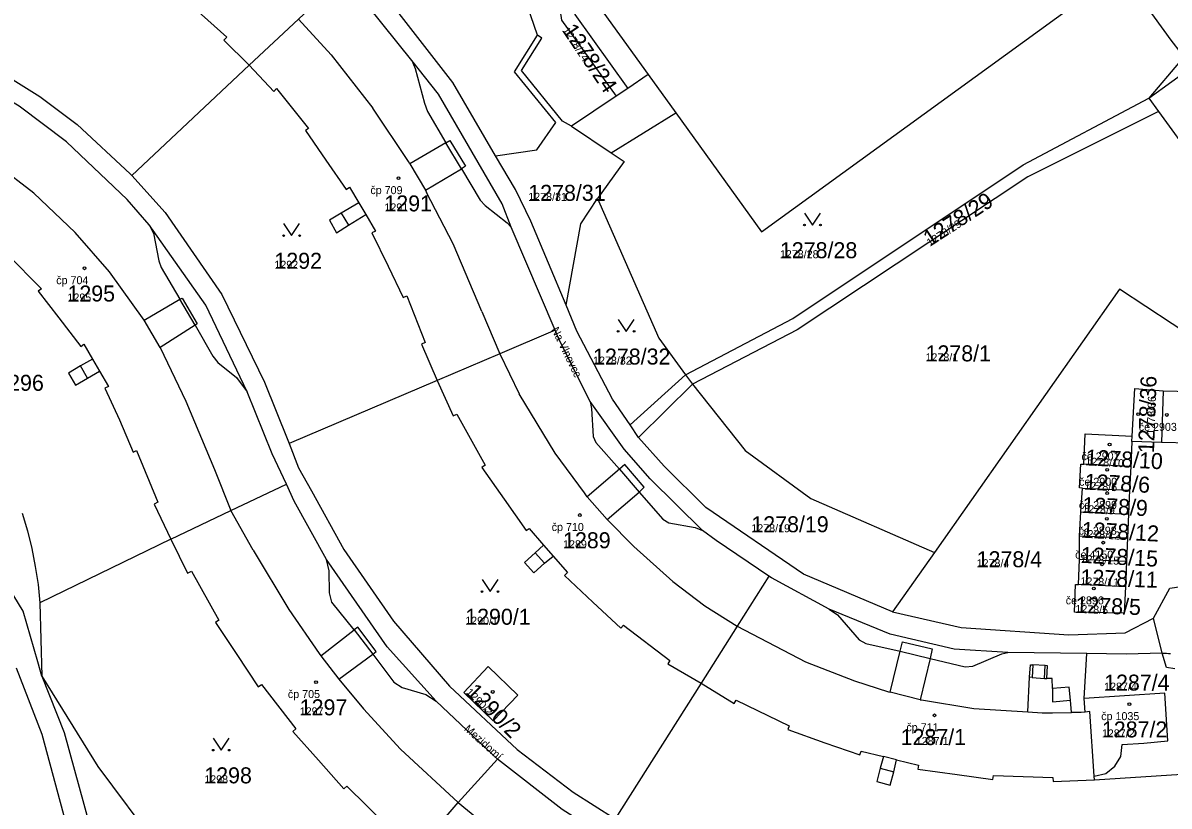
# Model space of a CAD drawing. Extents: x -763628 to -761565, y -976033 to -973833.
# Drawn here: x -762196.1 to -762052.9, y -975432.3 to -975334.4 of the extents above; entities that cross this region are included whole.
import ezdxf

# ---------------------------------------------------------------- set-up
doc = ezdxf.new("R2010")
doc.units = 0
for name, color, linetype in [('KN_cisla parcel 1000', 7, 'Continuous'), ('KN_cisla parcel 500', 7, 'Continuous'), ('KN_cisla popisna 500', 7, 'Continuous'), ('KN_hranice parcel', 7, 'Continuous'), ('KN_popisy', 7, 'Continuous'), ('KN_vnitrni kresba parcel', 7, 'Continuous'), ('KN_znacky budov', 7, 'Continuous'), ('KN_znacky kultur', 7, 'Continuous')]:
    doc.layers.add(name, color=color, linetype=linetype)

msp = doc.modelspace()

# ---------------------------------------------------------------- linework, layer by layer
at = {"layer": 'KN_hranice parcel'}
for p, q in [((-762131.82, -975335.95), (-762136.16, -975323.3)), ((-762055.44, -975343.79), (-762044.03, -975335.52)), ((-762131.29, -975336.29), (-762131.82, -975335.95)), ((-762167.88, -975339.7), (-762182.54, -975353.47)), ((-762120.53, -975342.62), (-762121.99, -975343.56)), ((-762121.99, -975343.56), (-762127.6, -975347.32)), ((-762055.44, -975343.79), (-762054.22, -975345.47)), ((-762054.22, -975345.47), (-762049.51, -975351.97)), ((-762127.6, -975347.32), (-762128.7, -975346.69)), ((-762127.6, -975347.32), (-762122.62, -975350.65)), ((-762113.34, -975378.38), (-762120.27, -975384.65)), ((-762144.38, -975379.09), (-762162.88, -975386.97)), ((-762112.46, -975379.55), (-762119.2, -975386.21)), ((-762053.66, -975380.37), (-762053.83, -975386.83)), ((-762053.66, -975380.37), (-762050.15, -975380.48)), ((-762119.2, -975386.21), (-762120.27, -975384.65)), ((-762057.56, -975386.73), (-762057.69, -975389.83)), ((-762057.56, -975386.73), (-762057.53, -975386.03)), ((-762053.83, -975386.83), (-762057.56, -975386.73)), ((-762050.32, -975386.92), (-762053.83, -975386.83)), ((-762057.69, -975389.83), (-762063.56, -975389.57)), ((-762057.69, -975389.83), (-762057.83, -975392.78)), ((-762063.95, -975395.51), (-762063.74, -975392.53)), ((-762063.74, -975392.53), (-762057.83, -975392.78)), ((-762057.83, -975392.78), (-762057.96, -975395.78)), ((-762064.09, -975398.49), (-762063.95, -975395.51)), ((-762063.95, -975395.51), (-762057.96, -975395.78)), ((-762057.96, -975395.78), (-762058.09, -975398.76)), ((-762064.09, -975401.46), (-762064.09, -975398.49)), ((-762064.09, -975398.49), (-762058.09, -975398.76)), ((-762058.09, -975398.76), (-762058.22, -975401.72)), ((-762177.64, -975398.91), (-762194.02, -975406.86)), ((-762082.22, -975400.57), (-762087.45, -975408.02)), ((-762064.22, -975404.6), (-762064.09, -975401.46)), ((-762058.22, -975401.72), (-762064.09, -975401.46)), ((-762058.22, -975401.72), (-762058.36, -975404.86)), ((-762058.36, -975404.86), (-762064.22, -975404.6)), ((-762194.02, -975406.86), (-762193.77, -975416.03)), ((-762053.78, -975413.17), (-762054.85, -975408.78)), ((-762063.52, -975418.83), (-762063.19, -975413.21)), ((-762111.39, -975416.92), (-762122.11, -975433.86)), ((-762062.23, -975429.01), (-762062.26, -975428.56)), ((-762062.23, -975429.01), (-762051.3, -975428.28))]:
    msp.add_line(p, q, dxfattribs=at)
for points in [[(-762137.07, -975351), (-762142.43, -975341.87), (-762151.16, -975330.58), (-762164.42, -975317.73), (-762174.25, -975310.43), (-762179.52, -975307.14), (-762184.73, -975303.96), (-762190.31, -975301.45), (-762195.97, -975298.95), (-762203.02, -975296.31)], [(-762080.3, -975298.37), (-762125.16, -975330.89), (-762118, -975340.84), (-762120.53, -975342.62)], [(-762206.21, -975314.76), (-762201.71, -975316.66), (-762201.52, -975316.21), (-762195.73, -975318.76), (-762195.96, -975319.19), (-762191.94, -975321.41), (-762188.06, -975323.42), (-762187.82, -975323), (-762185.89, -975324.28), (-762187, -975325.98), (-762187.95, -975327.48), (-762186.52, -975328.4), (-762185.56, -975326.91), (-762184.46, -975325.22), (-762182.49, -975326.53), (-762182.78, -975326.91), (-762179.19, -975329.69), (-762175.7, -975332.34), (-762175.4, -975331.94), (-762170.66, -975336.2), (-762171.02, -975336.55), (-762167.88, -975339.7)], [(-762125.62, -975317.89), (-762130.25, -975324.56), (-762128.84, -975334.05), (-762121.99, -975343.56)], [(-762124.03, -975318.02), (-762128.5, -975324.42), (-762127.18, -975333.34), (-762120.53, -975342.62)], [(-762122.62, -975350.65), (-762114.56, -975345.63), (-762103.85, -975360.52), (-762058.92, -975327.9), (-762052.67, -975336.54), (-762051.39, -975338.23), (-762051.47, -975339.13), (-762055.44, -975343.79)], [(-762156.25, -975328.78), (-762161.72, -975333.92), (-762167.88, -975339.7)], [(-762129.64, -975372.8), (-762135.12, -975359.92), (-762136.25, -975357.03), (-762144.22, -975343.32), (-762147.54, -975339.12), (-762153, -975332.29), (-762156.25, -975328.78)], [(-762213.25, -975333.54), (-762202.09, -975338.61), (-762194.03, -975343.58), (-762189.36, -975347.11), (-762182.74, -975353.25), (-762182.54, -975353.47)], [(-762163.22, -975392.06), (-762164.99, -975388.24), (-762168.12, -975380.51), (-762173.28, -975369.66), (-762180.38, -975359.64), (-762183.1, -975356.48), (-762190.71, -975349.25), (-762196.61, -975344.8), (-762203.28, -975340.82), (-762206.28, -975339.48), (-762207.78, -975338.8), (-762214.33, -975335.86)], [(-762137.07, -975351), (-762131.93, -975350.26), (-762129.53, -975346.85), (-762134.7, -975340.52), (-762131.82, -975335.95)], [(-762128.7, -975346.69), (-762133.84, -975340.36), (-762131.29, -975336.29)], [(-762167.88, -975339.7), (-762164.8, -975342.96), (-762164.47, -975342.61), (-762160.44, -975347.58), (-762160.84, -975347.86), (-762158.27, -975351.57), (-762155.74, -975355.22), (-762155.33, -975354.92), (-762154.18, -975356.87), (-762156.39, -975358.17), (-762157.85, -975359.07), (-762156.94, -975360.62), (-762155.45, -975359.69), (-762153.3, -975358.35), (-762152.09, -975360.41), (-762152.53, -975360.62), (-762150.49, -975364.8), (-762148.62, -975368.72), (-762148.16, -975368.51), (-762145.89, -975374.35), (-762146.34, -975374.55), (-762144.38, -975379.09)], [(-762113.34, -975378.38), (-762099.91, -975371.34), (-762071.12, -975352.13), (-762055.44, -975343.79)], [(-762054.22, -975345.47), (-762070.55, -975353.64), (-762099.4, -975372.76), (-762112.46, -975379.55)], [(-762128.26, -975369.69), (-762132.68, -975359.2), (-762134.59, -975355.23), (-762137.07, -975351)], [(-762122.62, -975350.65), (-762120.99, -975351.72), (-762124.35, -975356.33)], [(-762182.54, -975353.47), (-762178.38, -975358.11), (-762171.3, -975368.34), (-762165.95, -975379.31), (-762163.05, -975386.53), (-762162.88, -975386.97)], [(-762128.26, -975369.69), (-762126.42, -975359.52), (-762124.35, -975356.33)], [(-762124.35, -975356.33), (-762116.65, -975373.81), (-762113.34, -975378.38)], [(-762198.11, -975363.32), (-762193.84, -975367.65), (-762194.22, -975367.94), (-762191.64, -975371.28), (-762188.91, -975374.84), (-762188.54, -975374.54), (-762187.43, -975376.44), (-762188.95, -975377.28), (-762190.46, -975378.18), (-762189.58, -975379.67), (-762188.07, -975378.8), (-762186.56, -975377.92), (-762185.43, -975379.85), (-762185.89, -975380.05), (-762184.08, -975384.01), (-762182.38, -975388.05), (-762181.93, -975387.85), (-762179.27, -975394.3), (-762179.76, -975394.54), (-762177.64, -975398.91)], [(-762193.77, -975416.03), (-762194.29, -975414.25), (-762196.11, -975407.9), (-762202.69, -975397.18), (-762210.87, -975386.84), (-762225.62, -975370.76), (-762226.44, -975366.62)], [(-762042.65, -975378.51), (-762059.11, -975367.68), (-762082.22, -975400.57)], [(-762120.27, -975384.65), (-762122.46, -975381.44), (-762126.9, -975372.92), (-762128.26, -975369.69)], [(-762129.64, -975372.8), (-762136.53, -975375.74), (-762144.38, -975379.09)], [(-762102.93, -975403.55), (-762109.52, -975399.09), (-762111.21, -975397.84), (-762117.77, -975391.37), (-762121, -975387.67), (-762125.24, -975381.72), (-762129.13, -975374.01), (-762129.64, -975372.8)], [(-762144.38, -975379.09), (-762142.36, -975383.5), (-762141.9, -975383.32), (-762138.38, -975389.67), (-762138.78, -975389.95), (-762136, -975393.91), (-762133.27, -975397.83), (-762132.88, -975397.57), (-762131.07, -975399.66), (-762132.13, -975400.62), (-762133.45, -975401.82), (-762132.3, -975403.15), (-762130.95, -975401.93), (-762129.88, -975401.03), (-762128.1, -975403.09), (-762128.44, -975403.46), (-762124.9, -975406.78), (-762121.41, -975410.04), (-762121.07, -975409.68), (-762115.28, -975414.07), (-762115.54, -975414.5), (-762111.39, -975416.92)], [(-762112.46, -975379.55), (-762105.9, -975387.85), (-762097.66, -975393.85), (-762082.22, -975400.57)], [(-762057.53, -975386.03), (-762057.19, -975380.08), (-762053.66, -975380.37)], [(-762063.56, -975389.57), (-762063.39, -975385.77), (-762057.53, -975386.03)], [(-762162.88, -975386.97), (-762161.7, -975389.99), (-762160.08, -975392.89), (-762156.04, -975400.2), (-762149.82, -975409.15), (-762142.83, -975417.3), (-762134.36, -975425.21), (-762127.36, -975430.56), (-762122.11, -975433.86)], [(-762087.45, -975408.02), (-762098.61, -975403.31), (-762110.79, -975394.95), (-762116, -975389.78), (-762119.2, -975386.21)], [(-762063.74, -975392.53), (-762064.11, -975392.51), (-762063.93, -975389.54), (-762063.56, -975389.57)], [(-762177.64, -975398.91), (-762170.14, -975395.35), (-762163.22, -975392.06)], [(-762136.84, -975426.43), (-762144.49, -975419.16), (-762150.63, -975412.37), (-762158.19, -975401.46), (-762162.24, -975394.18), (-762163.22, -975392.06)], [(-762196.22, -975395.68), (-762195.59, -975397.87), (-762195.05, -975400.09), (-762194.61, -975402.33), (-762194.26, -975404.59), (-762194.02, -975406.86)], [(-762177.64, -975398.91), (-762175.58, -975403.17), (-762175.09, -975402.93), (-762171.65, -975409.04), (-762172.09, -975409.33), (-762169.42, -975413.35), (-762166.74, -975417.37), (-762166.32, -975417.09), (-762162.03, -975422.61), (-762162.43, -975422.97), (-762159.22, -975426.56), (-762156.05, -975430.14), (-762155.65, -975429.78), (-762150.66, -975434.72), (-762151.02, -975435.14), (-762147.28, -975438.29)], [(-762102.93, -975403.55), (-762106.88, -975409.79), (-762111.39, -975416.92)], [(-762063.19, -975413.21), (-762073.04, -975413.07), (-762079.74, -975412.65), (-762087.77, -975410.8), (-762095.38, -975407.68), (-762102.61, -975403.77), (-762102.93, -975403.55)], [(-762058.36, -975404.86), (-762058.51, -975408.15), (-762064.74, -975408.03), (-762064.59, -975404.58), (-762064.22, -975404.6)], [(-762054.85, -975408.78), (-762052.82, -975405.06), (-762046.91, -975404.18), (-762044.42, -975403.81)], [(-762087.45, -975408.02), (-762078.9, -975409.97), (-762065.45, -975410.88), (-762058.37, -975410.61), (-762054.85, -975408.78)], [(-762053.78, -975413.17), (-762058.25, -975413.28), (-762063.19, -975413.21)], [(-762052.18, -975415.11), (-762053.23, -975414.97), (-762053.78, -975413.17)], [(-762193.77, -975416.03), (-762186.77, -975427.34), (-762179.31, -975437.33), (-762176.05, -975440.92)], [(-762193.77, -975416.03), (-762190.97, -975423.07), (-762187.84, -975434.64), (-762185.28, -975448.45)], [(-762141.04, -975418.08), (-762137.99, -975414.85), (-762134.28, -975418.43), (-762137.36, -975421.62), (-762141.04, -975418.08)], [(-762111.39, -975416.92), (-762107.26, -975419.46), (-762107, -975419.03), (-762100.4, -975422.25), (-762100.56, -975422.72), (-762095.94, -975424.36), (-762091.54, -975425.88), (-762091.38, -975425.43), (-762088.61, -975426.1), (-762088.99, -975427.54), (-762089.43, -975429.22), (-762087.75, -975429.66), (-762087.29, -975427.98), (-762086.96, -975426.5), (-762084.22, -975427.16), (-762084.29, -975427.66), (-762079.4, -975428.32), (-762074.91, -975428.94), (-762074.84, -975428.45), (-762067.41, -975428.7), (-762067.39, -975429.2), (-762062.23, -975429.01)], [(-762062.26, -975428.56), (-762060.82, -975428.21), (-762059.68, -975427.29), (-762058.95, -975426.07), (-762058.77, -975424.59), (-762056.07, -975424.4), (-762053.06, -975424.13), (-762053.42, -975418.17), (-762063.52, -975418.83)], [(-762062.26, -975428.56), (-762062.81, -975420.48), (-762063.39, -975420.56), (-762063.52, -975418.83)], [(-762147.28, -975438.29), (-762141.77, -975431.85), (-762136.84, -975426.43)], [(-762099.12, -975447.07), (-762109, -975443.51), (-762118.45, -975439.24), (-762128.77, -975432.71), (-762136.84, -975426.43)]]:
    msp.add_lwpolyline(points, dxfattribs=at)
at = {"layer": 'KN_vnitrni kresba parcel'}
for p, q in [((-762161.72, -975333.92), (-762157.62, -975338.39)), ((-762157.62, -975338.39), (-762152.4, -975345.07)), ((-762147.54, -975339.12), (-762147.11, -975340.1)), ((-762147.11, -975340.1), (-762145.97, -975344.44)), ((-762118, -975340.84), (-762114.56, -975345.63)), ((-762147.96, -975351.74), (-762152.4, -975345.07)), ((-762145.97, -975344.44), (-762145.58, -975345.49)), ((-762145.58, -975345.49), (-762143.28, -975349.38)), ((-762143.28, -975349.38), (-762147.77, -975352.03)), ((-762143.28, -975349.38), (-762142.78, -975349.08)), ((-762141.33, -975352.63), (-762143.28, -975349.38)), ((-762142.78, -975349.08), (-762140.84, -975352.31)), ((-762194.77, -975355.69), (-762200.62, -975351.18)), ((-762147.77, -975352.03), (-762147.96, -975351.74)), ((-762147.77, -975352.03), (-762145.84, -975355.3)), ((-762145.84, -975355.3), (-762141.33, -975352.63)), ((-762140.84, -975352.31), (-762141.33, -975352.63)), ((-762141.33, -975352.63), (-762139, -975356.56)), ((-762189.6, -975360.61), (-762194.77, -975355.69)), ((-762145.84, -975355.3), (-762145.69, -975355.59)), ((-762142.38, -975362.02), (-762145.69, -975355.59)), ((-762154.18, -975356.87), (-762153.3, -975358.35)), ((-762139, -975356.56), (-762138.37, -975357.22)), ((-762138.37, -975357.22), (-762135.62, -975359.4)), ((-762156.39, -975358.17), (-762155.45, -975359.69)), ((-762180.38, -975359.64), (-762179.84, -975360.69)), ((-762135.62, -975359.4), (-762135.12, -975359.92)), ((-762185.34, -975365.52), (-762189.6, -975360.61)), ((-762179.84, -975360.69), (-762179.18, -975364.15)), ((-762138.81, -975370.49), (-762142.38, -975362.02)), ((-762179.18, -975364.15), (-762178.86, -975364.99)), ((-762181, -975371.57), (-762185.34, -975365.52)), ((-762178.86, -975364.99), (-762176.52, -975368.94)), ((-762181, -975371.57), (-762176.52, -975368.94)), ((-762176.52, -975368.94), (-762176.26, -975368.79)), ((-762174.63, -975372.17), (-762176.52, -975368.94)), ((-762176.26, -975368.79), (-762174.38, -975372.01)), ((-762179.01, -975374.96), (-762181, -975371.57)), ((-762138.81, -975370.49), (-762136.53, -975375.74)), ((-762174.63, -975372.17), (-762179.01, -975374.96)), ((-762174.38, -975372.01), (-762174.63, -975372.17)), ((-762174.63, -975372.17), (-762172.4, -975376.07)), ((-762179.01, -975374.96), (-762175.77, -975381.69)), ((-762136.53, -975375.74), (-762134.12, -975380.74)), ((-762188.07, -975378.8), (-762188.95, -975377.28)), ((-762187.43, -975376.44), (-762186.56, -975377.92)), ((-762172.4, -975376.07), (-762171.77, -975376.83)), ((-762171.77, -975376.83), (-762169.46, -975378.7)), ((-762169.46, -975378.7), (-762168.12, -975380.51)), ((-762113.34, -975378.38), (-762112.46, -975379.55)), ((-762129.62, -975388.17), (-762134.12, -975380.74)), ((-762175.77, -975381.69), (-762172.22, -975390.21)), ((-762125.24, -975381.72), (-762125.07, -975382.59)), ((-762125.07, -975382.59), (-762124.88, -975386.08)), ((-762124.88, -975386.08), (-762124.54, -975386.86)), ((-762124.54, -975386.86), (-762121.59, -975390.18)), ((-762125.98, -975393.14), (-762129.62, -975388.17)), ((-762172.22, -975390.21), (-762170.14, -975395.35)), ((-762121.59, -975390.18), (-762125.61, -975393.65)), ((-762120.94, -975389.61), (-762121.59, -975390.18)), ((-762121.59, -975390.18), (-762119.12, -975393.03)), ((-762118.51, -975392.41), (-762120.94, -975389.61)), ((-762123.12, -975396.47), (-762119.12, -975393.03)), ((-762119.12, -975393.03), (-762118.51, -975392.41)), ((-762119.12, -975393.03), (-762116.18, -975396.42)), ((-762125.61, -975393.65), (-762125.98, -975393.14)), ((-762125.61, -975393.65), (-762123.12, -975396.47)), ((-762167.35, -975400.3), (-762170.14, -975395.35)), ((-762123.12, -975396.47), (-762119.81, -975399.85)), ((-762116.18, -975396.42), (-762115.41, -975396.88)), ((-762115.41, -975396.88), (-762112.15, -975397.45)), ((-762112.15, -975397.45), (-762111.21, -975397.84)), ((-762131.07, -975399.66), (-762129.88, -975401.03)), ((-762119.81, -975399.85), (-762114.93, -975404.2)), ((-762167.35, -975400.3), (-762162.91, -975407.72)), ((-762157.87, -975402.89), (-762158.19, -975401.46)), ((-762130.95, -975401.93), (-762132.13, -975400.62)), ((-762157.85, -975405.63), (-762157.87, -975402.89)), ((-762114.93, -975404.2), (-762110.93, -975407.24)), ((-762157.52, -975406.81), (-762157.85, -975405.63)), ((-762154.74, -975410.27), (-762157.52, -975406.81)), ((-762110.93, -975407.24), (-762106.88, -975409.79)), ((-762162.91, -975407.72), (-762159.14, -975413.2)), ((-762095.38, -975407.68), (-762094.35, -975408.38)), ((-762094.35, -975408.38), (-762091.65, -975411.5)), ((-762158.92, -975413.51), (-762154.74, -975410.27)), ((-762154.3, -975409.94), (-762154.74, -975410.27)), ((-762154.74, -975410.27), (-762152.43, -975413.3)), ((-762152, -975412.97), (-762154.3, -975409.94)), ((-762106.88, -975409.79), (-762098.35, -975414.27)), ((-762091.65, -975411.5), (-762090.81, -975411.95)), ((-762152.43, -975413.3), (-762152, -975412.97)), ((-762090.81, -975411.95), (-762086.5, -975412.94)), ((-762087.77, -975418.05), (-762086.5, -975412.94)), ((-762086.5, -975412.94), (-762086.22, -975411.76)), ((-762086.5, -975412.94), (-762082.77, -975413.82)), ((-762086.22, -975411.76), (-762082.53, -975412.64)), ((-762082.53, -975412.64), (-762082.77, -975413.82)), ((-762073.8, -975413.27), (-762073.04, -975413.07)), ((-762159.14, -975413.2), (-762158.92, -975413.51)), ((-762158.92, -975413.51), (-762156.66, -975416.42)), ((-762156.66, -975416.42), (-762152.43, -975413.3)), ((-762152.43, -975413.3), (-762149.79, -975416.79)), ((-762098.35, -975414.27), (-762092.23, -975416.64)), ((-762082.77, -975413.82), (-762084.01, -975418.99)), ((-762082.77, -975413.82), (-762078.38, -975414.89)), ((-762077.41, -975414.8), (-762073.8, -975413.27)), ((-762197.01, -975415.01), (-762193.8, -975423.3)), ((-762078.38, -975414.89), (-762077.41, -975414.8)), ((-762070.33, -975416.19), (-762070.24, -975414.62)), ((-762070.24, -975414.62), (-762069.94, -975414.64)), ((-762069.94, -975414.64), (-762070.03, -975416.2)), ((-762068.39, -975414.73), (-762069.94, -975414.64)), ((-762068.48, -975416.32), (-762068.39, -975414.73)), ((-762068.09, -975414.75), (-762068.39, -975414.73)), ((-762068.19, -975416.34), (-762068.09, -975414.75)), ((-762156.66, -975416.42), (-762153.57, -975420.12)), ((-762149.79, -975416.79), (-762148.76, -975417.46)), ((-762148.76, -975417.46), (-762145.78, -975418.33)), ((-762092.23, -975416.64), (-762087.96, -975417.99)), ((-762070.57, -975420.51), (-762070.33, -975416.19)), ((-762070.03, -975416.2), (-762070.33, -975416.19)), ((-762070.03, -975416.2), (-762068.48, -975416.32)), ((-762068.48, -975416.32), (-762068.19, -975416.34)), ((-762067.5, -975416.34), (-762068.19, -975416.34)), ((-762067.49, -975417.57), (-762067.5, -975416.34)), ((-762065.38, -975417.41), (-762067.49, -975417.57)), ((-762065.24, -975419.05), (-762065.38, -975417.41)), ((-762145.78, -975418.33), (-762144.49, -975419.16)), ((-762087.96, -975417.99), (-762087.77, -975418.05)), ((-762084.01, -975418.99), (-762087.77, -975418.05)), ((-762067.49, -975417.57), (-762067.49, -975419.25)), ((-762153.57, -975420.12), (-762148.95, -975425.16)), ((-762084.01, -975418.99), (-762083.86, -975419.01)), ((-762083.86, -975419.01), (-762077.31, -975420.07)), ((-762077.31, -975420.07), (-762070.57, -975420.51)), ((-762067.49, -975419.25), (-762065.24, -975419.05)), ((-762065.1, -975420.58), (-762065.24, -975419.05)), ((-762070.57, -975420.51), (-762068.75, -975420.63)), ((-762068.75, -975420.63), (-762067.48, -975420.61)), ((-762067.48, -975420.61), (-762065.1, -975420.58)), ((-762063.89, -975420.57), (-762065.1, -975420.58)), ((-762063.39, -975420.56), (-762063.89, -975420.57)), ((-762193.8, -975423.3), (-762190.38, -975435.9)), ((-762148.95, -975425.16), (-762141.77, -975431.85)), ((-762086.96, -975426.5), (-762088.61, -975426.1)), ((-762088.99, -975427.54), (-762087.29, -975427.98)), ((-762141.77, -975431.85), (-762137.35, -975435.47))]:
    msp.add_line(p, q, dxfattribs=at)
msp.add_lwpolyline([(-762053.78, -975413.17), (-762053.51, -975413.17), (-762053.24, -975413.19), (-762052.98, -975413.21), (-762052.71, -975413.23)], dxfattribs=at)
at = {"layer": 'KN_znacky budov'}
for centre in [(-762149.2, -975353.81), (-762188.46, -975365.07), (-762056.77, -975383.29), (-762053.17, -975383.4), (-762060.33, -975387.08), (-762060.63, -975390.26), (-762060.65, -975393.16), (-762126.54, -975395.91), (-762060.69, -975396.37), (-762061.12, -975399.36), (-762061.28, -975402.06), (-762062.3, -975405.08), (-762159.51, -975416.79), (-762137.43, -975418.02), (-762057.86, -975419.55), (-762082.21, -975420.94)]:
    msp.add_circle(centre, 0.175, dxfattribs=at)
at = {"layer": 'KN_znacky kultur'}
for points in [[(-762098.47, -975358.16), (-762097.47, -975359.66), (-762096.47, -975358.16)], [(-762163.56, -975359.48), (-762162.56, -975360.98), (-762161.56, -975359.48)], [(-762121.76, -975371.45), (-762120.76, -975372.95), (-762119.76, -975371.45)], [(-762138.76, -975403.97), (-762137.76, -975405.47), (-762136.76, -975403.97)], [(-762172.37, -975423.79), (-762171.37, -975425.29), (-762170.37, -975423.79)]]:
    msp.add_lwpolyline(points, dxfattribs=at)
for centre in [(-762098.47, -975359.66), (-762096.47, -975359.66), (-762163.56, -975360.98), (-762161.56, -975360.98), (-762121.76, -975372.95), (-762119.76, -975372.95), (-762138.76, -975405.47), (-762136.76, -975405.47), (-762172.37, -975425.29), (-762170.37, -975425.29)]:
    msp.add_circle(centre, 0.1, dxfattribs=at)

# ---------------------------------------------------------------- texts
at = {"layer": 'KN_cisla parcel 1000'}
for s, rotation, p in [('1278/24', 304, (-762128.81, -975335.34)), ('1278/29', 33, (-762082.79, -975362.4)), ('1278/36', 88, (-762054.79, -975388.2)), ('1278/10', 357, (-762063.39, -975389.69)), ('1278/6', 357, (-762063.5, -975392.72)), ('1278/9', 357, (-762063.78, -975395.63)), ('1278/12', 357, (-762063.87, -975398.73)), ('1278/15', 357, (-762063.99, -975401.87)), ('1278/11', 358, (-762064, -975404.67)), ('1278/5', 358, (-762064.63, -975408.13)), ('1290/2', 315, (-762140.89, -975418.16))]:
    msp.add_text(s, height=2, rotation=rotation, dxfattribs=at).set_placement(p)
for s, p in [('1278/31', (-762132.99, -975356.64)), ('1291', (-762150.97, -975357.96)), ('1278/28', (-762101.54, -975363.81)), ('1292', (-762164.72, -975365.13)), ('1295', (-762190.58, -975369.22)), ('1278/32', (-762124.89, -975377.1)), ('1278/1', (-762083.34, -975376.7)), ('1296', (-762199.48, -975380.38)), ('1278/19', (-762105.11, -975398.06)), ('1289', (-762128.64, -975400.06)), ('1278/4', (-762076.95, -975402.43)), ('1290/1', (-762140.87, -975409.62)), ('1287/4', (-762061.02, -975417.85)), ('1297', (-762161.55, -975420.94)), ('1287/2', (-762061.3, -975423.7)), ('1287/1', (-762086.45, -975424.65)), ('1298', (-762173.48, -975429.44))]:
    msp.add_text(s, height=2, dxfattribs=at).set_placement(p)
at = {"layer": 'KN_cisla parcel 500'}
for s, rotation, p in [('1278/24', 304, (-762128.81, -975335.34)), ('1278/29', 33, (-762082.79, -975362.4)), ('1278/36', 88, (-762054.71, -975385.88)), ('1278/10', 357, (-762063.39, -975389.69)), ('1278/6', 357, (-762063.5, -975392.72)), ('1278/9', 357, (-762063.78, -975395.63)), ('1278/12', 357, (-762063.87, -975398.73)), ('1278/15', 357, (-762063.99, -975401.87)), ('1278/11', 358, (-762064, -975404.67)), ('1278/5', 358, (-762064.63, -975408.13)), ('1290/2', 315, (-762140.89, -975418.16))]:
    msp.add_text(s, height=1, rotation=rotation, dxfattribs=at).set_placement(p)
for s, p in [('1278/31', (-762132.99, -975356.64)), ('1291', (-762150.97, -975357.96)), ('1278/28', (-762101.54, -975363.81)), ('1292', (-762164.72, -975365.13)), ('1295', (-762190.58, -975369.22)), ('1278/1', (-762083.34, -975376.7)), ('1278/32', (-762124.89, -975377.1)), ('1278/19', (-762105.11, -975398.06)), ('1289', (-762128.64, -975400.06)), ('1278/4', (-762076.95, -975402.43)), ('1290/1', (-762140.87, -975409.62)), ('1287/4', (-762061.02, -975417.85)), ('1297', (-762161.55, -975420.94)), ('1287/2', (-762061.3, -975423.7)), ('1287/1', (-762084.56, -975424.65)), ('1298', (-762173.48, -975429.44))]:
    msp.add_text(s, height=1, dxfattribs=at).set_placement(p)
at = {"layer": 'KN_cisla popisna 500'}
for s, p in [('čp 709', (-762152.72, -975355.8)), ('čp 704', (-762191.98, -975367.06)), ('če 2903', (-762056.69, -975385.39)), ('če 2901', (-762063.85, -975389.07)), ('če 2900', (-762064.15, -975392.25)), ('če 2899', (-762064.17, -975395.15)), ('čp 710', (-762130.06, -975397.9)), ('če 2898', (-762064.21, -975398.36)), ('če 4150', (-762064.64, -975401.35)), ('če 2896', (-762065.82, -975407.07)), ('čp 705', (-762163.03, -975418.78)), ('čp 1035', (-762061.38, -975421.54)), ('čp 711', (-762085.73, -975422.93))]:
    msp.add_text(s, height=1, dxfattribs=at).set_placement(p)
at = {"layer": 'KN_popisy'}
for s, rotation, p in [('Na Vlnovce', 296, (-762130.13, -975372.71)), ('Mezidomí', 318, (-762141.07, -975422.74))]:
    msp.add_text(s, height=1, rotation=rotation, dxfattribs=at).set_placement(p)

doc.saveas('drawing.dxf')
